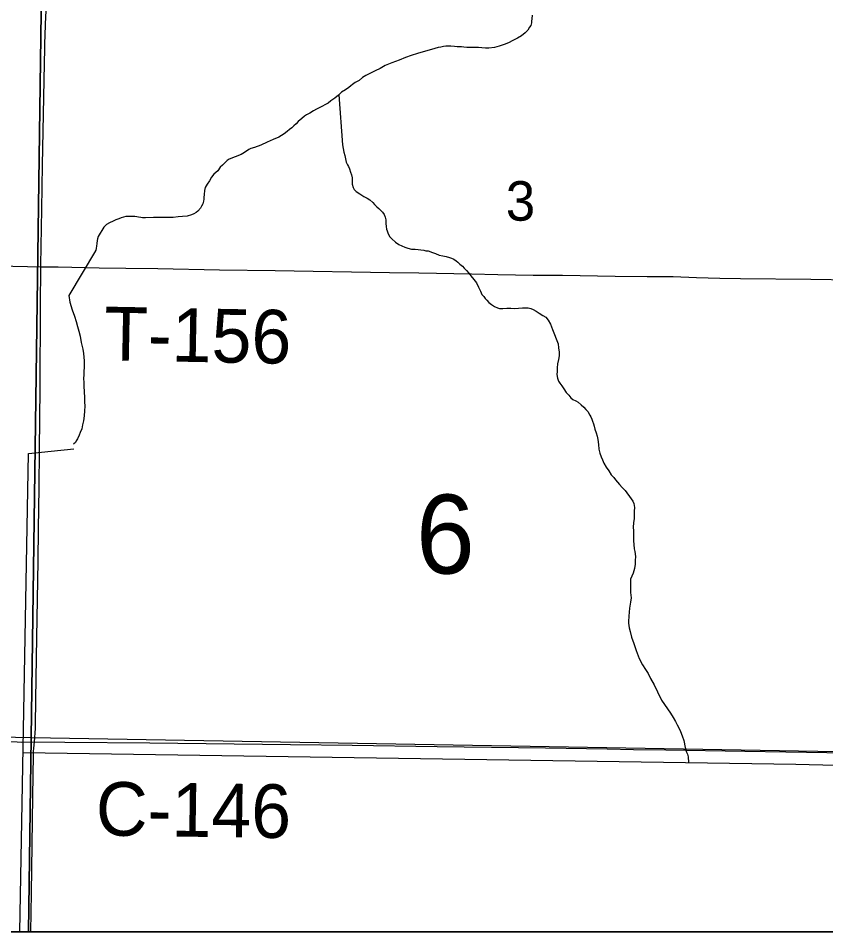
# Model space of a CAD drawing. Extents: x 2.4 to 73.1, y 4.5 to 25.6.
# Drawn here: x 31.9195 to 32.3474, y 17.9852 to 18.4691 of the extents above; entities that cross this region are included whole.
import ezdxf

# ---------------------------------------------------------------- set-up
doc = ezdxf.new("R2010")
doc.units = 0
for name, color, linetype in [('GM_X_County_Road', 7, 'Continuous'), ('GM_X_County_Road_Text', 7, 'Continuous'), ('GM_X_Interchange_Ramps', 7, 'Continuous'), ('GM_X_Minor_River', 7, 'Continuous'), ('GM_X_Section', 7, 'Continuous'), ('GM_X_Section_Text', 7, 'Continuous'), ('GM_X_Township_Road', 7, 'Continuous'), ('GM_X_Township_Road_Text', 7, 'Continuous'), ('GM_X_US_Shield', 7, 'Continuous'), ('SH_Cut_Line', 7, 'Continuous'), ('SH_Data', 7, 'Continuous')]:
    doc.layers.add(name, color=color, linetype=linetype)

msp = doc.modelspace()

# ---------------------------------------------------------------- linework, layer by layer
at = {"layer": 'GM_X_County_Road'}
for points in [[(31.93368, 18.45541), (31.93422, 18.47048), (31.93466, 18.47668), (31.93554, 18.4844), (31.9374, 18.49669), (31.93989, 18.51045), (31.94543, 18.53945), (31.94824, 18.55315), (31.95412, 18.58367), (31.95646, 18.59682)], [(31.93148, 18.33749), (31.93148, 18.33842), (31.93199, 18.36795), (31.93242, 18.39125), (31.93325, 18.43631), (31.9336, 18.4534), (31.93368, 18.45541)], [(31.92813, 18.08576), (31.92861, 18.09291), (31.92863, 18.09452), (31.92888, 18.10845), (31.92938, 18.14108), (31.92974, 18.16128), (31.93005, 18.18148), (31.93024, 18.19857), (31.93055, 18.22032), (31.93082, 18.24052), (31.93108, 18.27316), (31.93126, 18.31667), (31.93148, 18.33749)], [(31.41781, 18.09961), (31.42041, 18.09955), (31.44528, 18.09913), (31.50276, 18.09756), (31.52762, 18.0968), (31.55559, 18.09599), (31.58354, 18.09518), (31.60063, 18.09491), (31.63171, 18.09418), (31.66745, 18.09315), (31.68298, 18.09265), (31.70162, 18.09213), (31.76532, 18.09009), (31.79017, 18.08933), (31.82435, 18.08833), (31.8461, 18.08757), (31.87406, 18.08684), (31.90047, 18.08612), (31.91896, 18.08575), (31.92122, 18.08572), (31.92813, 18.08576)], [(31.92623, 17.98522), (31.92647, 18.0057), (31.92721, 18.05692), (31.92754, 18.07896), (31.92764, 18.08074), (31.92774, 18.0824), (31.92813, 18.08576)], [(31.92813, 18.08576), (31.94415, 18.08566), (31.9892, 18.08534), (32.06375, 18.0844), (32.09637, 18.08398), (32.14142, 18.08332), (32.19889, 18.0826), (32.23151, 18.08208), (32.24548, 18.08176), (32.26257, 18.08156), (32.3045, 18.08087), (32.32625, 18.08049), (32.35886, 18.07998), (32.39303, 18.0795), (32.41167, 18.07921), (32.43398, 18.07879)]]:
    msp.add_lwpolyline(points, dxfattribs=at)
at = {"layer": 'GM_X_Interchange_Ramps'}
msp.add_lwpolyline([(30.40528, 17.98522), (33.45306, 17.98522)], dxfattribs=at)
at = {"layer": 'GM_X_Minor_River'}
for points in [[(32.19176, 18.4708), (32.19172, 18.4689), (32.1915, 18.46758), (32.19148, 18.46663), (32.19107, 18.46531), (32.19048, 18.46437), (32.18949, 18.46287), (32.18813, 18.46138), (32.18619, 18.45991), (32.18407, 18.45863), (32.18157, 18.45735), (32.17926, 18.45608), (32.17696, 18.45518), (32.17428, 18.45429), (32.17179, 18.45358), (32.16893, 18.45327), (32.16703, 18.45331), (32.16514, 18.45354), (32.16343, 18.45358), (32.16153, 18.45363), (32.15982, 18.45366), (32.15849, 18.45369), (32.15716, 18.45372), (32.15564, 18.45376), (32.15431, 18.45398), (32.15317, 18.454), (32.15203, 18.45403), (32.15071, 18.45425), (32.14881, 18.45429), (32.14729, 18.45432), (32.14615, 18.45435), (32.14481, 18.45419), (32.14347, 18.45384), (32.14195, 18.45369), (32.14023, 18.45315), (32.13104, 18.45051), (32.12779, 18.44945)], [(32.12779, 18.44945), (32.12472, 18.44837), (32.12127, 18.44693), (32.11743, 18.4455), (32.11398, 18.44406), (32.11128, 18.4426), (32.10859, 18.44133), (32.10609, 18.44006), (32.10378, 18.43878), (32.10186, 18.43768), (32.10011, 18.4362), (32.098, 18.43511), (32.09664, 18.434), (32.09568, 18.43326), (32.09471, 18.43252), (32.09297, 18.43124), (32.09085, 18.42995), (32.08929, 18.42847), (32.08736, 18.4268), (32.08523, 18.42533), (32.08369, 18.42423), (32.08234, 18.4235), (32.08041, 18.4224), (32.07868, 18.42149), (32.07753, 18.42095), (32.07599, 18.42003), (32.07406, 18.41893), (32.07233, 18.41802), (32.07117, 18.41729), (32.06981, 18.41599), (32.06788, 18.41451), (32.06671, 18.41321), (32.06554, 18.4121), (32.06457, 18.41117), (32.06322, 18.41025), (32.06205, 18.40914), (32.06051, 18.40784), (32.05762, 18.4062), (32.05455, 18.40494), (32.05147, 18.40349), (32.04801, 18.40185), (32.04475, 18.4006), (32.04284, 18.40007), (32.04169, 18.39953), (32.03937, 18.39806), (32.03764, 18.39696), (32.03131, 18.39444), (32.03015, 18.39371), (32.02899, 18.3926), (32.02782, 18.39129), (32.02646, 18.39018), (32.02528, 18.38831), (32.02314, 18.38646), (32.02197, 18.38497), (32.02079, 18.38309), (32.0196, 18.38122), (32.01862, 18.37953), (32.0182, 18.37783), (32.01796, 18.37575), (32.01793, 18.37423), (32.01791, 18.37328), (32.01769, 18.37215), (32.01728, 18.37083), (32.01668, 18.36951), (32.01609, 18.36857), (32.01472, 18.3669), (32.01375, 18.36616), (32.0126, 18.36561), (32.01126, 18.36507), (32.00896, 18.36436), (32.00648, 18.36404), (32.0042, 18.3639), (32.00153, 18.36358), (31.99639, 18.36351), (31.99335, 18.36358), (31.99126, 18.36362), (31.98688, 18.36334), (31.98537, 18.36338), (31.98442, 18.36359), (31.98328, 18.3638), (31.98234, 18.36401), (31.98139, 18.36404), (31.98044, 18.36406), (31.97816, 18.36411), (31.97645, 18.36415), (31.9753, 18.36379), (31.97415, 18.36344), (31.97281, 18.3629), (31.97127, 18.36236), (31.96974, 18.36164), (31.96782, 18.36073), (31.96627, 18.35982), (31.96492, 18.35852), (31.96195, 18.35346), (31.96154, 18.35233), (31.96133, 18.35138), (31.96111, 18.34987), (31.96107, 18.34835), (31.96086, 18.3474), (31.96064, 18.34608), (31.96045, 18.34589)], [(32.08931, 18.42848), (32.09136, 18.40202), (32.0917, 18.40011), (32.09203, 18.39821), (32.09257, 18.39649), (32.0929, 18.39458), (32.09325, 18.39286), (32.09398, 18.39152), (32.09452, 18.39055), (32.09507, 18.3894), (32.0956, 18.38768), (32.09614, 18.38615), (32.09648, 18.38462), (32.09645, 18.3831), (32.09641, 18.3812), (32.09694, 18.37948), (32.09748, 18.37833), (32.0986, 18.37736), (32.10047, 18.37617), (32.10272, 18.37479), (32.10441, 18.37381), (32.10573, 18.37302), (32.1074, 18.37146), (32.10833, 18.37049), (32.10944, 18.36932), (32.11056, 18.36835), (32.11168, 18.36738), (32.11261, 18.3664), (32.11335, 18.36525), (32.11388, 18.36372), (32.11423, 18.36238), (32.11438, 18.36048), (32.11453, 18.35876), (32.11469, 18.35743), (32.11505, 18.35647), (32.11541, 18.35552), (32.11577, 18.35456), (32.1165, 18.3534), (32.11742, 18.35224), (32.11948, 18.35049), (32.12116, 18.34931), (32.12285, 18.34851), (32.12436, 18.34791), (32.12587, 18.3473), (32.12795, 18.34688), (32.12985, 18.34683), (32.1344, 18.34635), (32.13553, 18.34595), (32.13667, 18.34592), (32.13894, 18.34511), (32.14063, 18.3445), (32.14252, 18.3437), (32.14441, 18.34328), (32.1463, 18.34285), (32.148, 18.34244), (32.14913, 18.34203), (32.15026, 18.34144), (32.15157, 18.34065), (32.1525, 18.33987), (32.15343, 18.3389), (32.15493, 18.33772), (32.15586, 18.33675), (32.15697, 18.33559), (32.15827, 18.33404), (32.15938, 18.33268), (32.16085, 18.33075), (32.16234, 18.32901), (32.16342, 18.3267), (32.16452, 18.32459), (32.16524, 18.32286), (32.16616, 18.3217), (32.1669, 18.32074), (32.16783, 18.31977), (32.16895, 18.3186), (32.17025, 18.31743), (32.17194, 18.31645), (32.17344, 18.31565), (32.17458, 18.31544), (32.17629, 18.3154), (32.17838, 18.31554), (32.18047, 18.31549), (32.18256, 18.31545), (32.18466, 18.31559), (32.18675, 18.31573), (32.18827, 18.3157), (32.18979, 18.31566), (32.19112, 18.31545), (32.19243, 18.31485), (32.19394, 18.31405), (32.19562, 18.31288), (32.1975, 18.31169), (32.19899, 18.31071), (32.20029, 18.30916), (32.20157, 18.30704), (32.20265, 18.30417), (32.20552, 18.2967), (32.20585, 18.2946), (32.20618, 18.29231)], [(31.96045, 18.34589), (31.94642, 18.32228), (31.94691, 18.31866), (31.94815, 18.31464), (31.94941, 18.31138), (31.95029, 18.30851), (31.95099, 18.30584), (31.9517, 18.30335), (31.9524, 18.30068), (31.9529, 18.29744), (31.95376, 18.29381), (31.95409, 18.29152), (31.95424, 18.28962), (31.95439, 18.28772), (31.95453, 18.28581), (31.9545, 18.28411), (31.95426, 18.28221), (31.95422, 18.28031), (31.95417, 18.27823), (31.95432, 18.27613), (31.95427, 18.27424), (31.95471, 18.26815), (31.95466, 18.26587), (31.9548, 18.26359), (31.95455, 18.26112), (31.95449, 18.25847), (31.95405, 18.25582), (31.95362, 18.25374), (31.9532, 18.25166), (31.95239, 18.24977), (31.95179, 18.24827), (31.95099, 18.24639), (31.9502, 18.24527), (31.9498, 18.24432), (31.94903, 18.24377), (31.94883, 18.24359)], [(31.96045, 18.34589), (31.96026, 18.3459)], [(32.20618, 18.29231), (32.20614, 18.29023), (32.20571, 18.28834), (32.20528, 18.28607), (32.20505, 18.28398), (32.205, 18.28208), (32.20496, 18.28038), (32.2053, 18.27847), (32.20584, 18.27694), (32.20657, 18.27578), (32.20749, 18.27443), (32.2086, 18.27289), (32.20989, 18.27096), (32.21118, 18.26941), (32.21229, 18.26806), (32.21341, 18.26708), (32.21492, 18.26648), (32.21623, 18.26569), (32.21772, 18.26432), (32.21922, 18.26315), (32.22033, 18.2618), (32.22125, 18.26083), (32.22235, 18.2589), (32.2229, 18.25794), (32.22344, 18.25679), (32.2238, 18.25564), (32.22434, 18.2543), (32.22469, 18.25296), (32.22504, 18.25143), (32.22575, 18.24952), (32.22628, 18.2478), (32.22662, 18.24589), (32.22695, 18.24341), (32.22708, 18.24094), (32.2276, 18.23865), (32.22832, 18.23674), (32.22904, 18.2352), (32.22976, 18.23347), (32.23105, 18.23136), (32.23252, 18.22942), (32.23362, 18.22731), (32.2351, 18.22576), (32.23603, 18.2246), (32.23695, 18.22343), (32.23806, 18.22208), (32.23955, 18.22053), (32.24103, 18.21898), (32.24436, 18.21453), (32.24509, 18.21338), (32.24563, 18.21203), (32.24596, 18.20994), (32.24592, 18.20804), (32.24588, 18.20633), (32.24583, 18.20405), (32.24559, 18.20178), (32.24535, 18.1995), (32.2455, 18.1976), (32.24546, 18.19589), (32.2456, 18.19399), (32.24557, 18.19228), (32.24571, 18.19038), (32.24585, 18.1881), (32.2462, 18.18657), (32.24636, 18.18543), (32.24652, 18.1839), (32.24648, 18.182), (32.24643, 18.17992), (32.246, 18.17765), (32.24537, 18.17519), (32.24457, 18.1735), (32.24397, 18.17199), (32.24393, 18.1701), (32.244, 18.16497), (32.24432, 18.16211), (32.24389, 18.15984), (32.24343, 18.15662), (32.24296, 18.15245), (32.2429, 18.14961), (32.24287, 18.14866), (32.2432, 18.14618), (32.24373, 18.14427), (32.24442, 18.14121), (32.24567, 18.13796), (32.24692, 18.13413), (32.24854, 18.12992), (32.25036, 18.12665), (32.25183, 18.12414), (32.2533, 18.12202), (32.25457, 18.11933), (32.2564, 18.11606), (32.25821, 18.11222), (32.26039, 18.10781), (32.26519, 18.10105), (32.26646, 18.09874), (32.26775, 18.09662), (32.26866, 18.09489), (32.26957, 18.09316), (32.27048, 18.09124), (32.27138, 18.08895), (32.27227, 18.08646), (32.27295, 18.08283)], [(31.92033, 17.98522), (31.92496, 18.23862), (31.94897, 18.24111)], [(32.33147, 18.07399), (32.74591, 18.06377), (32.74984, 18.1339), (32.82169, 18.12229), (32.91009, 18.11406), (32.98158, 18.11385), (32.99451, 18.11382), (33.02299, 18.09207), (33.06158, 18.08682), (33.0623, 18.06458), (33.14956, 18.05958)], [(31.92206, 18.08014), (32.33147, 18.07399)], [(32.27295, 18.08283), (32.27365, 18.08035), (32.2742, 18.0792), (32.27455, 18.07786), (32.2746, 18.07484)]]:
    msp.add_lwpolyline(points, dxfattribs=at)
at = {"layer": 'GM_X_Section'}
for points in [[(31.42217, 18.60344), (31.45381, 18.60328), (31.93338, 18.60046), (31.92638, 18.08802), (31.41744, 18.09871)], [(31.93338, 18.60046), (31.9601, 18.60061), (32.4452, 18.59355), (32.43473, 18.07911), (31.92638, 18.08802)]]:
    msp.add_lwpolyline(points, close=True, dxfattribs=at)
at = {"layer": 'GM_X_Township_Road'}
for points in [[(31.83037, 18.33979), (31.92435, 18.33759), (31.93148, 18.33749)], [(31.93148, 18.33749), (31.93455, 18.33747), (31.94076, 18.33743), (31.96249, 18.33687), (31.97646, 18.33671), (31.99355, 18.33654), (32.02616, 18.33594), (32.05566, 18.33555), (32.11622, 18.33441), (32.13174, 18.33421), (32.15969, 18.33366), (32.17367, 18.33342), (32.1923, 18.3331), (32.20783, 18.333), (32.23579, 18.33259), (32.25278, 18.33239), (32.25577, 18.33238), (32.25878, 18.33236), (32.26649, 18.33226), (32.27889, 18.33179), (32.2851, 18.33159), (32.2913, 18.33151), (32.30217, 18.33134), (32.33943, 18.33083), (32.36117, 18.33052)]]:
    msp.add_lwpolyline(points, dxfattribs=at)
at = {"layer": 'GM_X_US_Shield'}
for points in [[(31.41579, 17.98522), (31.92492, 17.98522), (31.92638, 18.08802), (31.41744, 18.09871)], [(31.92492, 17.98522), (32.43258, 17.98522), (32.43473, 18.07911), (31.92638, 18.08802)]]:
    msp.add_lwpolyline(points, close=True, dxfattribs=at)
at = {"layer": 'SH_Cut_Line'}
msp.add_lwpolyline([(29.49738, 21.67933), (29.49738, 17.98522), (36.29738, 17.98522), (36.29738, 20.02567)], dxfattribs=at)
at = {"layer": 'SH_Data'}
msp.add_lwpolyline([(29.49738, 24.78522), (36.29738, 24.78522), (36.29738, 17.98522), (29.49738, 17.98522)], close=True, dxfattribs=at)

# ---------------------------------------------------------------- texts
at = {"layer": 'GM_X_County_Road_Text'}
msp.add_text('C-146', height=0.028409, rotation=359.1741, dxfattribs=at).set_placement((31.96047, 18.03627))
at = {"layer": 'GM_X_Section_Text'}
for s, height, p in [('3', 0.02093, (32.17785, 18.3619)), ('6', 0.04186, (32.13028, 18.17494))]:
    msp.add_text(s, height=height, rotation=0, dxfattribs=at).set_placement(p)
at = {"layer": 'GM_X_Township_Road_Text'}
msp.add_text('T-156', height=0.028409, rotation=358.8884, dxfattribs=at).set_placement((31.96476, 18.28799))

doc.saveas('drawing.dxf')
